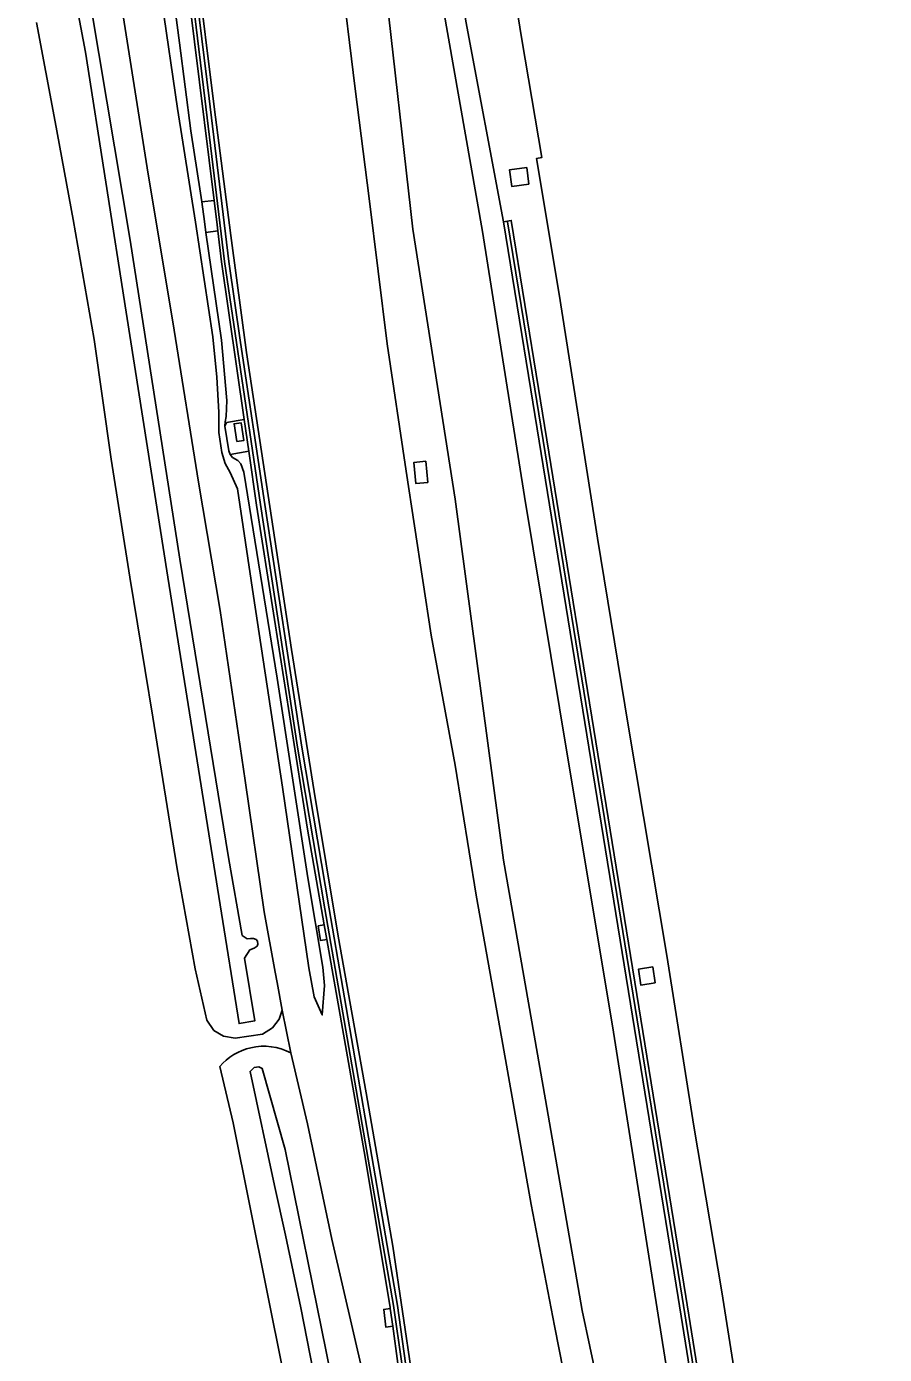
# Model space of a CAD drawing. Extents: x 156414 to 157775, y 382335 to 383765.
# Drawn here: x 157660.9 to 157748.8, y 382680.1 to 382816.2 of the extents above; entities that cross this region are included whole.
import ezdxf

# ---------------------------------------------------------------- set-up
doc = ezdxf.new("R2010")
doc.units = 0
for name, color, linetype in [('IMGEO_Berm_groen', 7, 'Continuous'), ('IMGEO_Geluidsscherm', 7, 'Continuous'), ('IMGEO_Grasland_overig', 7, 'Continuous'), ('IMGEO_Groenvoorziening', 7, 'Continuous'), ('IMGEO_Muur', 7, 'Continuous'), ('IMGEO_Rijbaan_autosnelweg', 7, 'Continuous'), ('IMGEO_Rijbaan_autoweg', 7, 'Continuous'), ('IMGEO_Terreindeel_gesloten', 7, 'Continuous'), ('IMGEO_Waterloop', 7, 'Continuous')]:
    doc.layers.add(name, color=color, linetype=linetype)

msp = doc.modelspace()

# ---------------------------------------------------------------- linework, layer by layer
at = {"layer": 'IMGEO_Berm_groen'}
for points in [[(157687.73, 382931.01), (157687.75, 382930.88), (157691.36, 382907.52), (157695.36, 382883.15), (157699.04, 382859.92), (157702.42, 382840.16), (157705.92, 382816.73), (157709.78, 382796.19)], [(157678.87, 382798.21), (157678.74, 382799.12), (157677.76, 382805.5), (157676.58, 382814.53), (157675.51, 382822.82), (157674.76, 382828.6), (157674.49, 382831.55), (157674.1, 382835.52), (157672.77, 382843.33), (157671.49, 382851.14), (157670.49, 382857.66), (157669.13, 382868.8), (157667.93, 382875.71), (157667.47, 382878.3), (157667.18, 382881.16), (157666.28, 382888.14), (157665.32, 382895.03), (157663.73, 382906.96), (157661.94, 382921.89), (157661.1, 382929.79)], [(157685.42, 382930.8), (157687.93, 382908.06), (157691.26, 382876.9), (157694.46, 382847.71), (157697.61, 382821.16), (157700.51, 382795.43), (157704.82, 382767.74), (157709.77, 382730.75), (157714.1, 382706.19), (157717.84, 382684.59), (157723.34, 382658.78), (157727.97, 382631.95), (157732.77, 382608.47), (157737.03, 382586.1), (157737.78, 382581.9)], [(157687.11, 382715.39), (157686.6, 382718.21), (157686.4, 382719.29), (157685.26, 382725.47), (157683.32, 382738.91), (157680.76, 382756.34), (157678.54, 382769.5), (157676.05, 382785.08), (157673.3, 382801.72), (157670.84, 382817.27), (157669.29, 382828.97), (157667.14, 382841.05), (157664.43, 382853.1), (157660.81, 382868.73), (157657.43, 382884.05), (157654.29, 382898.58), (157651.38, 382914.79), (157649.34, 382928.5), (157649.23, 382929.19)], [(157674.77, 382818.79), (157676.39, 382807.79), (157678.25, 382796.15), (157680.02, 382784.39), (157680.41, 382780.27), (157680.62, 382776.67), (157680.64, 382774.58), (157680.93, 382772.53), (157681.27, 382771.41), (157681.8, 382770.5), (157682.52, 382768.81), (157684.18, 382757.81), (157687.16, 382738.22), (157689.84, 382719.72), (157690.4, 382716.74), (157691.21, 382714.89), (157691.44, 382717.91), (157691.27, 382719.78), (157689.73, 382728.93), (157686.6, 382749.41), (157683.18, 382770.51), (157682.87, 382771.38), (157682.57, 382771.72), (157682.04, 382772.03), (157681.79, 382772.32)], [(157712.39, 382800.03), (157712.16, 382801.74), (157710.4, 382801.51), (157710.63, 382799.8), (157712.39, 382800.03)], [(157680.13, 382798.36), (157678.87, 382798.21)], [(157679.28, 382795.08), (157679.15, 382796.22), (157678.87, 382798.21)], [(157680.52, 382795.24), (157679.28, 382795.08)], [(157681.23, 382775.22), (157681.26, 382775.68), (157681.39, 382776.22), (157681.43, 382777.86), (157680.9, 382784.04), (157679.28, 382795.08)], [(157681.23, 382775.22), (157681.42, 382775.6), (157683.23, 382775.92)], [(157681.79, 382772.32), (157681.66, 382772.7), (157681.23, 382775.22)], [(157681.79, 382772.32), (157683.7, 382772.68)], [(157702.04, 382769.46), (157701.82, 382771.63), (157700.6, 382771.51), (157700.82, 382769.34), (157702.04, 382769.46)], [(157691.42, 382724.11), (157690.8, 382724.01), (157691.04, 382722.51), (157691.69, 382722.61)], [(157725.32, 382718.19), (157725.07, 382719.81), (157723.6, 382719.58), (157723.85, 382717.96), (157725.32, 382718.19)], [(157687.99, 382711), (157687.11, 382715.39)], [(157698.92, 382650.05), (157697.71, 382656.68), (157696.86, 382667.72), (157695.48, 382677.73), (157692.21, 382691.92), (157689.71, 382703.74), (157687.99, 382711)], [(157698.18, 382684.79), (157697.51, 382684.71), (157697.72, 382682.9), (157698.44, 382682.98)]]:
    msp.add_lwpolyline(points, dxfattribs=at)
at = {"layer": 'IMGEO_Geluidsscherm'}
for points in [[(157676.48, 382831.06), (157679.19, 382808.82), (157681.21, 382792.1), (157682.43, 382783.8), (157684.89, 382767.21), (157688.69, 382742.32), (157691.48, 382725.76), (157698.51, 382685.1)], [(157734.42, 382646.39), (157728.07, 382685.98), (157712.98, 382779.04), (157710.19, 382796.17)], [(157698.51, 382685.1), (157699.36, 382679.17), (157700.02, 382671.28), (157701.9, 382647.86)]]:
    msp.add_lwpolyline(points, dxfattribs=at)
at = {"layer": 'IMGEO_Grasland_overig'}
msp.add_lwpolyline([(157742.43, 382580.4), (157738.68, 382604.31), (157734.11, 382632.66), (157729.44, 382660), (157725.18, 382686.94), (157720.95, 382713.79), (157716.41, 382741.01), (157711.94, 382768.01), (157707.63, 382795.17), (157702.96, 382821.84), (157699.38, 382844.36), (157696.9, 382859.68), (157693.46, 382882.42), (157691.52, 382895.81), (157687.88, 382921.46), (157686.37, 382930.9)], dxfattribs=at)
at = {"layer": 'IMGEO_Groenvoorziening'}
for points in [[(157687.11, 382715.39), (157686.82, 382714.45), (157686.12, 382713.56), (157685.11, 382712.92), (157682.3, 382712.52), (157681.09, 382712.73), (157680.1, 382713.3), (157679.4, 382714.35), (157678.2, 382719.63), (157676.34, 382729.86), (157673.88, 382745.42), (157671.52, 382759.75), (157669.61, 382771.84), (157667.85, 382784.11), (157665.7, 382796.42), (157663.86, 382806.41), (157661.93, 382816.6)], [(157694.15, 382642.6), (157692.57, 382643.72), (157691.76, 382645.11), (157690.37, 382654.09), (157688.98, 382669.48), (157682.1, 382703.83), (157680.71, 382709.6)]]:
    msp.add_lwpolyline(points, dxfattribs=at)
for centre, radius, start, end in [((157685.25, 382705.74), 5.95, 103.0143, 139.6124), ((157685.24, 382705.9), 5.79, 61.64, 103.3378)]:
    msp.add_arc(centre, radius, start, end, dxfattribs=at)
at = {"layer": 'IMGEO_Muur'}
for points in [[(157667.55, 382898.25), (157668.5, 382892.1), (157668.96, 382882.73), (157673.33, 382853.21), (157676.32, 382833.35), (157676.91, 382831.08), (157679.62, 382808.81), (157681.64, 382792.1), (157682.86, 382783.8), (157685.32, 382767.21), (157689.12, 382742.33), (157691.91, 382725.77), (157698.94, 382685.11), (157699.76, 382679.22), (157700.42, 382671.31), (157702.27, 382648.33), (157703.19, 382639.16), (157703.41, 382633.92)], [(157680.13, 382798.36), (157676.11, 382830.9), (157675.92, 382831.7)], [(157680.52, 382795.24), (157680.44, 382795.85), (157680.13, 382798.36)], [(157745.32, 382581.86), (157743.27, 382594.43), (157741.86, 382603.07), (157740.21, 382613.28), (157738.64, 382623.11), (157736.77, 382634.42), (157734.81, 382646.46), (157728.46, 382686.05), (157713.38, 382779.1), (157710.57, 382796.32), (157709.78, 382796.19)], [(157683.23, 382775.92), (157680.91, 382792.09), (157680.52, 382795.24)], [(157709.78, 382796.19), (157712.59, 382778.97), (157727.67, 382685.92), (157734.02, 382646.33), (157736.43, 382630.38), (157738.49, 382617.59), (157740.83, 382603.15), (157742.92, 382590.17), (157744.98, 382577.42)], [(157683.7, 382772.68), (157683.23, 382775.92)], [(157691.42, 382724.11), (157689.69, 382733.93), (157684.49, 382767.15), (157683.7, 382772.68)], [(157691.69, 382722.61), (157691.42, 382724.11)], [(157683.53, 382722.7), (157683.86, 382722.73), (157684.18, 382722.74), (157684.44, 382722.63), (157684.57, 382722.45), (157684.63, 382722.16), (157684.54, 382721.94), (157684.25, 382721.74), (157683.81, 382721.55)], [(157698.18, 382684.79), (157698.16, 382684.96), (157695.52, 382700.88), (157691.69, 382722.61)], [(157698.44, 382682.98), (157698.18, 382684.79)], [(157701.49, 382647.34), (157699.61, 382671.23), (157698.97, 382679.16), (157698.44, 382682.98)]]:
    msp.add_lwpolyline(points, dxfattribs=at)
at = {"layer": 'IMGEO_Rijbaan_autosnelweg'}
msp.add_lwpolyline([(157693.73, 382931.45), (157696.88, 382908.4), (157700.13, 382886.54), (157703.02, 382867.85), (157706.38, 382847.92), (157708.4, 382835.07), (157711.67, 382814.85), (157713.7, 382802.76), (157713.17, 382802.68), (157715.48, 382788.77), (157719.43, 382763.77), (157722.54, 382744.6), (157726.5, 382720.97), (157729.29, 382703.51), (157732.15, 382686.52), (157738.44, 382646.7), (157742.81, 382620.38), (157745.77, 382602.42), (157748.8, 382583.56)], dxfattribs=at)
at = {"layer": 'IMGEO_Rijbaan_autoweg'}
for points in [[(157682, 382930.86), (157683.53, 382914.78), (157685.13, 382898.1), (157685.34, 382895.82), (157686.45, 382883.88), (157688.12, 382867.3), (157689.62, 382852.52), (157691.36, 382837.02), (157693.04, 382822.42), (157694.58, 382809.79), (157696.01, 382798.57), (157697.88, 382783.66), (157699.81, 382770.63), (157702.39, 382753.83), (157704.84, 382740.48), (157707, 382727.17), (157709.62, 382712.44), (157712.62, 382695.48), (157715.01, 382683.02), (157718.74, 382664.14)], [(157700.42, 382677.8), (157698.45, 382691.21), (157695.71, 382706.92), (157692.85, 382722.95), (157690.39, 382737.78), (157688.07, 382752.34), (157685.67, 382768.13), (157683.46, 382782.77), (157681.84, 382794.76), (157680.15, 382807.95), (157678.32, 382822.54), (157676.85, 382834.47), (157674.57, 382851.28), (157675.04, 382851.4), (157674.41, 382856.32), (157672.97, 382868.9), (157671.57, 382882.25), (157670.93, 382889.97), (157670.37, 382895.64)]]:
    msp.add_lwpolyline(points, dxfattribs=at)
at = {"layer": 'IMGEO_Terreindeel_gesloten'}
msp.add_lwpolyline([(157682.46, 382773.65), (157682.19, 382775.48), (157682.9, 382775.58), (157683.17, 382773.76), (157682.46, 382773.65)], dxfattribs=at)
at = {"layer": 'IMGEO_Waterloop'}
for points in [[(157667.55, 382818.1), (157671.53, 382794.28), (157676.62, 382761.59), (157681.63, 382731.04), (157683.01, 382723.04), (157683.53, 382722.7), (157683.86, 382722.73), (157684.18, 382722.74), (157684.44, 382722.63), (157684.57, 382722.45), (157684.63, 382722.16), (157684.54, 382721.94), (157684.25, 382721.74), (157683.81, 382721.55), (157683.27, 382720.72), (157684.32, 382714.3), (157682.7, 382714.01), (157680.77, 382726.19), (157675.41, 382759.76), (157671.14, 382786.91), (157666.95, 382813.56), (157663.42, 382832.37)], [(157693.03, 382673.49), (157687.42, 382701.11), (157685.06, 382709.41), (157684.72, 382709.59), (157684.25, 382709.52), (157683.82, 382709.11), (157686.31, 382697.41), (157687.46, 382692.32), (157689.02, 382684.86), (157691.25, 382673.53)]]:
    msp.add_lwpolyline(points, dxfattribs=at)

doc.saveas('drawing.dxf')
